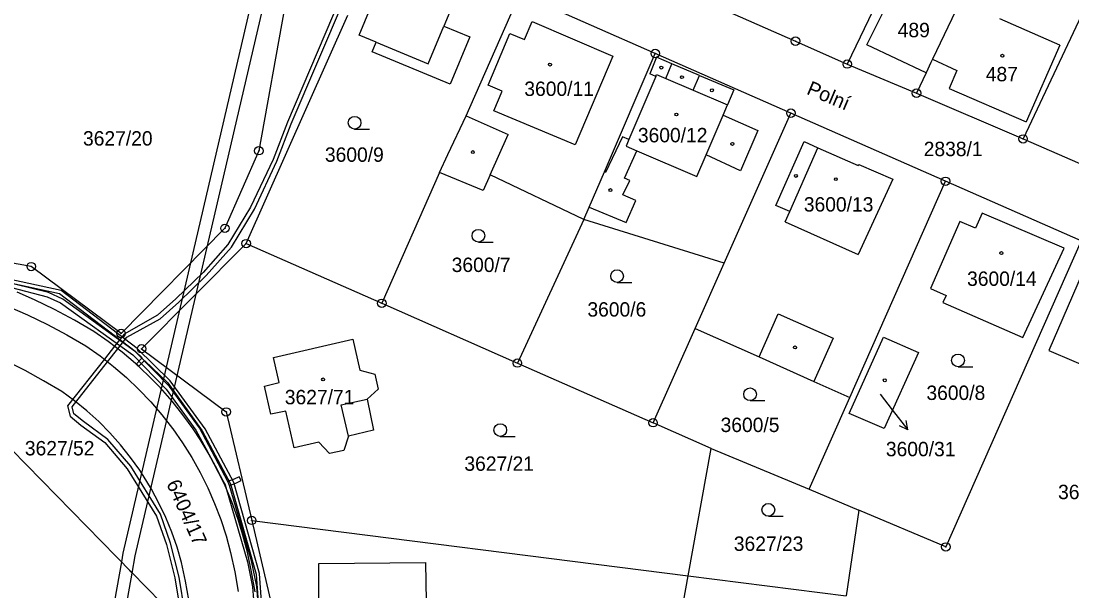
# Model space of a CAD drawing. Extents: x -644096 to -634268, y -1141430 to -1133463.
# Drawn here: x -640487.2 to -640363, y -1137901.6 to -1137834.3 of the extents above; entities that cross this region are included whole.
import ezdxf

# ---------------------------------------------------------------- set-up
doc = ezdxf.new("R2010")
doc.units = 0
for name, color, linetype in [('_CIVIL_CONSTRUCTION', 7, 'Continuous'), ('B_Hranice _3D', 7, 'Continuous'), ('M_Svah_Nasyp', 7, 'Continuous'), ('M_Svah_Zarez', 7, 'Continuous'), ('svrsek_osa_sjezdy', 7, 'Continuous'), ('svrsek_osa_VRT', 7, 'Continuous'), ('svrsek_popisy_VRT', 7, 'Continuous'), ('terminal_VRT', 7, 'Continuous')]:
    doc.layers.add(name, color=color, linetype=linetype)

msp = doc.modelspace()

# ---------------------------------------------------------------- linework, layer by layer
at = {"layer": '_CIVIL_CONSTRUCTION'}
for centre, radius in [((-640395.69, -1137836.67), 0.5), ((-640395.69, -1137836.67), 0.0303), ((-640412.25, -1137838.12), 0.5), ((-640412.25, -1137838.12), 0.0303), ((-640389.58, -1137839.37), 0.5), ((-640389.58, -1137839.37), 0.0303), ((-640381.4, -1137842.81), 0.5), ((-640381.4, -1137842.81), 0.0303), ((-640396.23, -1137845.18), 0.5), ((-640396.23, -1137845.18), 0.0303), ((-640368.82, -1137848.22), 0.5), ((-640368.82, -1137848.22), 0.0303), ((-640459.07, -1137849.61), 0.5), ((-640459.07, -1137849.61), 0.0303), ((-640377.98, -1137853.22), 0.5), ((-640377.98, -1137853.22), 0.0303), ((-640463.08, -1137858.78), 0.5), ((-640463.08, -1137858.78), 0.0303), ((-640460.57, -1137860.59), 0.5), ((-640460.57, -1137860.59), 0.0303), ((-640485.95, -1137863.3), 0.5), ((-640485.95, -1137863.3), 0.0303), ((-640444.55, -1137867.64), 0.5), ((-640444.55, -1137867.64), 0.0303), ((-640475.35, -1137871.2), 0.5), ((-640475.35, -1137871.2), 0.0303), ((-640472.92, -1137873.01), 0.5), ((-640472.92, -1137873.01), 0.0303), ((-640428.54, -1137874.7), 0.5), ((-640428.54, -1137874.7), 0.0303), ((-640462.93, -1137880.47), 0.5), ((-640462.93, -1137880.47), 0.0303), ((-640412.52, -1137881.75), 0.5), ((-640412.52, -1137881.75), 0.0303), ((-640459.92, -1137893.29), 0.5), ((-640459.92, -1137893.29), 0.0303), ((-640377.94, -1137896.43), 0.5), ((-640377.94, -1137896.43), 0.0303)]:
    msp.add_circle(centre, radius, dxfattribs=at)
at = {"layer": 'B_Hranice _3D'}
for points in [[(-640474.03, -1137899.51), (-640473.67, -1137897.48), (-640458.07, -1137830.4), (-640459.53, -1137830.19), (-640475.13, -1137897.18), (-640475.31, -1137898.2)], [(-640475.31, -1137898.2), (-640482.56, -1137938.79), (-640483.04, -1137941.26), (-640481.42, -1137940.8), (-640481.08, -1137939.07), (-640474.03, -1137899.51)]]:
    msp.add_lwpolyline(points, close=True, dxfattribs=at)
for points in [[(-640449.45, -1137831.6), (-640455.7, -1137846.25), (-640457.39, -1137850.66), (-640460.04, -1137856.27), (-640462.72, -1137860.71), (-640465.66, -1137864), (-640468.86, -1137867.13), (-640471.03, -1137869.06), (-640474.98, -1137871.27), (-640476.11, -1137872.71), (-640477.32, -1137874.23), (-640481.67, -1137879.74), (-640481.37, -1137880.97), (-640480.08, -1137882.02), (-640477.25, -1137884.1), (-640474.61, -1137887.2), (-640471.15, -1137892.79), (-640469.98, -1137896.13), (-640468.98, -1137900.09), (-640468.32, -1137904.14)], [(-640467.82, -1137904.08), (-640468.49, -1137899.99), (-640469.5, -1137895.99), (-640470.69, -1137892.57), (-640474.21, -1137886.9), (-640476.91, -1137883.74), (-640479.78, -1137881.62), (-640480.93, -1137880.69), (-640481.13, -1137879.86), (-640476.93, -1137874.54), (-640475.72, -1137873.01), (-640474.65, -1137871.65), (-640470.73, -1137869.47), (-640468.52, -1137867.49), (-640465.3, -1137864.34), (-640462.32, -1137861.01), (-640459.6, -1137856.51), (-640456.93, -1137850.86), (-640455.24, -1137846.43), (-640448.94, -1137831.68)], [(-640503.93, -1137861.87), (-640482.6, -1137866.48), (-640473.69, -1137873.29), (-640472.87, -1137874.1), (-640473.53, -1137874.78), (-640473.25, -1137875.06), (-640472.58, -1137874.38), (-640469.83, -1137877.05), (-640465.77, -1137882.7), (-640462.42, -1137888.98), (-640459.4, -1137899.64), (-640458.68, -1137909.55)], [(-640458.28, -1137909.55), (-640459, -1137899.58), (-640462.04, -1137888.82), (-640465.43, -1137882.48), (-640469.53, -1137876.79), (-640473.43, -1137872.99), (-640482.43, -1137866.11), (-640503.91, -1137861.47)], [(-640488.3, -1137865.79), (-640484.09, -1137866.86), (-640482.48, -1137867.58), (-640473.97, -1137873.74), (-640470.02, -1137877.8), (-640466.51, -1137882.61), (-640465.35, -1137884.8), (-640463.39, -1137888.49), (-640463.07, -1137889.09), (-640462.99, -1137889.36), (-640460.41, -1137898.2), (-640459.83, -1137901.14), (-640459.34, -1137907.12), (-640459.22, -1137909.52), (-640459.59, -1137918.5), (-640460.9, -1137924.35)], [(-640488.3, -1137865.79), (-640484.09, -1137866.86), (-640482.48, -1137867.58), (-640473.97, -1137873.74), (-640470.02, -1137877.8), (-640466.51, -1137882.61), (-640463.07, -1137889.09), (-640460.41, -1137898.2), (-640459.83, -1137901.14), (-640459.34, -1137907.12)], [(-640458.68, -1137909.55), (-640458.84, -1137907.08), (-640459.33, -1137901.08), (-640459.93, -1137898.08), (-640462.53, -1137889.16), (-640462.72, -1137888.69), (-640466.09, -1137882.35), (-640469.64, -1137877.48), (-640473.65, -1137873.36), (-640482.22, -1137867.14), (-640483.93, -1137866.38), (-640487.95, -1137865.36)], [(-640456.78, -1137909.71), (-640456.82, -1137909.21), (-640458.16, -1137909.32), (-640458.73, -1137909.28), (-640458.84, -1137907.08), (-640459.33, -1137901.08), (-640459.93, -1137898.08), (-640462.53, -1137889.16), (-640461.78, -1137888.89), (-640461.16, -1137888.59), (-640461.38, -1137888.15), (-640461.98, -1137888.43), (-640462.72, -1137888.69), (-640466.09, -1137882.35), (-640469.64, -1137877.48), (-640473.65, -1137873.36), (-640482.22, -1137867.14), (-640483.93, -1137866.38), (-640487.95, -1137865.36)]]:
    msp.add_lwpolyline(points, dxfattribs=at)
at = {"layer": 'M_Svah_Nasyp'}
for p, q in [((-640387.25, -1137837.09), (-640383.47, -1137829.48)), ((-640439.09, -1137839.34), (-640437.23, -1137834.88)), ((-640427.68, -1137836.48), (-640426.79, -1137834.36)), ((-640426.79, -1137834.36), (-640417.26, -1137838.42)), ((-640364.49, -1137837.13), (-640371.57, -1137834.03)), ((-640432, -1137841.88), (-640429.43, -1137835.75)), ((-640429.43, -1137835.75), (-640427.68, -1137836.48)), ((-640445.2, -1137836.79), (-640439.09, -1137839.34)), ((-640380.26, -1137840.42), (-640387.25, -1137837.09)), ((-640364.49, -1137837.13), (-640368.46, -1137846.21)), ((-640417.26, -1137838.42), (-640421.73, -1137848.93)), ((-640412.09, -1137838.57), (-640412.9, -1137840.54)), ((-640410.28, -1137839.34), (-640412.09, -1137838.57)), ((-640411.02, -1137841.08), (-640410.28, -1137839.34)), ((-640407.03, -1137840.72), (-640410.28, -1137839.34)), ((-640379.52, -1137838.79), (-640376.62, -1137840.13)), ((-640412.19, -1137840.84), (-640415.36, -1137848.29)), ((-640412.19, -1137840.84), (-640412.9, -1137840.54)), ((-640412.19, -1137840.84), (-640412.1, -1137840.62)), ((-640412.1, -1137840.62), (-640411.02, -1137841.08)), ((-640411.02, -1137841.08), (-640407.77, -1137842.47)), ((-640407.77, -1137842.47), (-640407.03, -1137840.72)), ((-640376.62, -1137840.13), (-640377.54, -1137842.24)), ((-640430.33, -1137842.59), (-640432, -1137841.88)), ((-640377.54, -1137842.24), (-640368.46, -1137846.21)), ((-640431.31, -1137844.91), (-640430.33, -1137842.59)), ((-640407.77, -1137842.47), (-640403.74, -1137844.18)), ((-640404.25, -1137845.39), (-640403.74, -1137844.18)), ((-640434.59, -1137845.48), (-640429.64, -1137847.68)), ((-640421.73, -1137848.93), (-640431.31, -1137844.91)), ((-640406.26, -1137850.09), (-640404.25, -1137845.39)), ((-640431.75, -1137852.44), (-640429.64, -1137847.68)), ((-640415.36, -1137848.29), (-640415.7, -1137849.08)), ((-640398.01, -1137856.07), (-640394.66, -1137848.53)), ((-640394.66, -1137848.53), (-640393.04, -1137849.25)), ((-640415.7, -1137849.08), (-640414.45, -1137849.61)), ((-640414.45, -1137849.61), (-640407.35, -1137852.65)), ((-640396.37, -1137856.8), (-640393.04, -1137849.25)), ((-640393.04, -1137849.25), (-640388.29, -1137851.36)), ((-640407.35, -1137852.65), (-640406.26, -1137850.09)), ((-640388.29, -1137851.36), (-640388.23, -1137851.23)), ((-640388.23, -1137851.23), (-640384.21, -1137852.99)), ((-640384.21, -1137852.99), (-640388.3, -1137861.89)), ((-640396.37, -1137856.8), (-640398.01, -1137856.07)), ((-640396.91, -1137858.03), (-640396.37, -1137856.8)), ((-640396.91, -1137858.03), (-640388.3, -1137861.89)), ((-640399.99, -1137873.98), (-640397.73, -1137868.89)), ((-640397.73, -1137868.89), (-640391.24, -1137871.77)), ((-640391.24, -1137871.77), (-640393.51, -1137876.86)), ((-640449.34, -1137879.65), (-640446.3, -1137878.98)), ((-640448.5, -1137883.32), (-640449.34, -1137879.65))]:
    msp.add_line(p, q, dxfattribs=at)
for points in [[(-640407.03, -1137840.72), (-640402.99, -1137842.42), (-640403.74, -1137844.18)], [(-640404.25, -1137845.39), (-640400.15, -1137847.23), (-640402.19, -1137851.97), (-640406.26, -1137850.09)], [(-640415.36, -1137848.29), (-640416.13, -1137847.97), (-640418.12, -1137852.18), (-640418.27, -1137852.11)], [(-640420.07, -1137856.29), (-640415.69, -1137858.11), (-640414.55, -1137855.49), (-640416.1, -1137854.83), (-640415.27, -1137853.13), (-640415.89, -1137852.86), (-640414.45, -1137849.61)]]:
    msp.add_lwpolyline(points, dxfattribs=at)
at = {"layer": 'M_Svah_Zarez'}
for centre in [(-640371.26, -1137838.39), (-640424.69, -1137839.43), (-640411.54, -1137839.78), (-640409.1, -1137840.92), (-640405.57, -1137842.47), (-640409.76, -1137845.33), (-640433.8, -1137849.77), (-640403.15, -1137848.81), (-640395.65, -1137852.58), (-640390.93, -1137852.97), (-640417.55, -1137854.26), (-640371.38, -1137861.71), (-640395.75, -1137872.85), (-640451.49, -1137876.63), (-640385.15, -1137876.74)]:
    msp.add_circle(centre, 0.175, dxfattribs=at)
at = {"layer": 'svrsek_osa_sjezdy'}
for p, q in [((-640447.77, -1137847.06), (-640446.02, -1137847.06)), ((-640433.14, -1137860.41), (-640431.39, -1137860.41)), ((-640416.76, -1137865.18), (-640415.01, -1137865.18)), ((-640376.5, -1137875.14), (-640374.75, -1137875.14)), ((-640401.05, -1137879.14), (-640399.3, -1137879.14)), ((-640430.56, -1137883.37), (-640428.81, -1137883.37)), ((-640398.9, -1137892.79), (-640397.15, -1137892.79))]:
    msp.add_line(p, q, dxfattribs=at)
for centre in [(-640447.77, -1137846.31), (-640433.14, -1137859.66), (-640416.76, -1137864.43), (-640376.5, -1137874.39), (-640401.05, -1137878.39), (-640430.56, -1137882.62), (-640398.9, -1137892.04)]:
    msp.add_circle(centre, 0.75, dxfattribs=at)
at = {"layer": 'svrsek_popisy_VRT'}
for p, q in [((-640385.71, -1137878.39), (-640384.26, -1137880.22)), ((-640384.26, -1137880.22), (-640382.41, -1137882.58)), ((-640382.41, -1137882.58), (-640382.63, -1137881.49)), ((-640382.41, -1137882.58), (-640383.42, -1137882.1))]:
    msp.add_line(p, q, dxfattribs=at)
at = {"layer": 'terminal_VRT'}
for p, q in [((-640358.1, -1137825.48), (-640368.82, -1137848.22)), ((-640412.25, -1137838.12), (-640428.26, -1137831.07)), ((-640460.57, -1137860.59), (-640448.55, -1137833.6)), ((-640396.23, -1137845.18), (-640412.25, -1137838.12)), ((-640389.58, -1137839.37), (-640381.4, -1137842.81)), ((-640381.4, -1137842.81), (-640368.82, -1137848.22)), ((-640404.12, -1137862.9), (-640396.23, -1137845.18)), ((-640377.98, -1137853.22), (-640396.23, -1137845.18)), ((-640368.82, -1137848.22), (-640361.47, -1137851.38)), ((-640437.72, -1137852.19), (-640444.55, -1137867.64)), ((-640389.26, -1137878.75), (-640377.98, -1137853.22)), ((-640361.96, -1137860.27), (-640377.98, -1137853.22)), ((-640420.69, -1137857.73), (-640428.54, -1137874.7)), ((-640404.12, -1137862.9), (-640420.69, -1137857.73)), ((-640460.57, -1137860.59), (-640444.55, -1137867.64)), ((-640361.96, -1137860.27), (-640377.94, -1137896.43)), ((-640407.56, -1137870.62), (-640404.12, -1137862.9)), ((-640444.55, -1137867.64), (-640428.54, -1137874.7)), ((-640412.52, -1137881.75), (-640407.56, -1137870.62)), ((-640428.54, -1137874.7), (-640412.52, -1137881.75)), ((-640394.06, -1137889.61), (-640389.26, -1137878.75)), ((-640405.64, -1137884.78), (-640412.52, -1137881.75)), ((-640408.38, -1137899.84), (-640405.64, -1137884.78)), ((-640405.64, -1137884.78), (-640394.06, -1137889.61)), ((-640394.06, -1137889.61), (-640388.22, -1137892.08)), ((-640388.22, -1137892.08), (-640389.71, -1137902.21)), ((-640377.94, -1137896.43), (-640388.22, -1137892.08)), ((-640459.92, -1137893.29), (-640408.38, -1137899.84)), ((-640459.92, -1137893.29), (-640454.66, -1137915.76)), ((-640411.55, -1137917.25), (-640408.38, -1137899.84)), ((-640408.38, -1137899.84), (-640389.71, -1137902.21))]:
    msp.add_line(p, q, dxfattribs=at)
for points in [[(-640379.85, -1137818.98), (-640382.01, -1137823.55), (-640389.58, -1137839.37)], [(-640370.78, -1137820.55), (-640371.49, -1137822.03), (-640374.03, -1137827.33), (-640379.52, -1137838.79), (-640379.7, -1137839.17), (-640380.26, -1137840.42), (-640381.4, -1137842.81)], [(-640440.31, -1137827.85), (-640435.18, -1137829.99), (-640437.23, -1137834.88), (-640434.16, -1137836.16), (-640436.47, -1137841.75), (-640445.68, -1137837.94), (-640445.2, -1137836.79), (-640447.23, -1137835.94), (-640442.93, -1137825.54), (-640439.88, -1137826.81), (-640440.31, -1137827.85)], [(-640437.72, -1137852.19), (-640436.77, -1137850.04), (-640434.59, -1137845.48), (-640428.26, -1137831.07)], [(-640456.03, -1137832.75), (-640459.07, -1137849.61), (-640463.08, -1137858.78), (-640475.35, -1137871.2), (-640485.95, -1137863.3), (-640493.69, -1137861.9)], [(-640404.81, -1137832.64), (-640395.69, -1137836.67), (-640389.58, -1137839.37)], [(-640420.69, -1137857.73), (-640420.07, -1137856.29), (-640418.27, -1137852.11), (-640412.25, -1137838.12)], [(-640420.69, -1137857.73), (-640431.75, -1137852.44), (-640432.58, -1137854.31), (-640437.72, -1137852.19)], [(-640373.65, -1137857), (-640374.43, -1137858.78), (-640376.28, -1137857.97), (-640379.75, -1137865.9), (-640377.91, -1137866.71), (-640378.28, -1137867.56), (-640368.84, -1137871.69)], [(-640368.84, -1137871.69), (-640363.95, -1137861.13), (-640373.65, -1137857)], [(-640460.57, -1137860.59), (-640472.92, -1137873.01), (-640462.93, -1137880.47), (-640459.92, -1137893.29)], [(-640579.64, -1137863.43), (-640495.4, -1137877.68), (-640470.58, -1137903.03), (-640472.94, -1137927.59), (-640476.14, -1137939.3)], [(-640365.77, -1137873.21), (-640359.85, -1137875.75), (-640359.46, -1137874.83), (-640353.33, -1137877.47), (-640349.32, -1137867.99), (-640361.34, -1137862.92), (-640365.77, -1137873.21)], [(-640459.52, -1137901.73), (-640459.93, -1137899.37), (-640460.43, -1137897.03), (-640460.95, -1137895.03), (-640461.56, -1137893.05), (-640462.26, -1137891.11), (-640463.06, -1137889.2), (-640463.95, -1137887.33), (-640464.93, -1137885.51), (-640466, -1137883.74), (-640466.83, -1137882.48), (-640468.04, -1137880.8), (-640469.33, -1137879.19), (-640470.7, -1137877.63), (-640472.14, -1137876.15), (-640473.65, -1137874.74), (-640475.23, -1137873.4), (-640476.87, -1137872.14), (-640478.57, -1137870.96), (-640480.86, -1137869.63), (-640483.19, -1137868.39), (-640485.57, -1137867.24), (-640487.61, -1137866.34)], [(-640488.76, -1137867.97), (-640486.38, -1137869.02), (-640484.04, -1137870.15), (-640481.74, -1137871.37), (-640479.49, -1137872.68), (-640477.83, -1137873.85), (-640476.24, -1137875.09), (-640474.7, -1137876.42), (-640473.24, -1137877.82), (-640471.84, -1137879.29), (-640470.52, -1137880.82), (-640469.28, -1137882.42), (-640469.24, -1137882.48), (-640468.08, -1137884.14), (-640467, -1137885.85), (-640466.01, -1137887.62), (-640465.11, -1137889.44), (-640464.3, -1137891.29), (-640463.58, -1137893.19), (-640462.95, -1137895.11), (-640462.42, -1137897.07), (-640461.91, -1137899.38), (-640461.5, -1137901.7)], [(-640407.56, -1137870.62), (-640399.99, -1137873.98), (-640393.51, -1137876.86), (-640389.26, -1137878.75)], [(-640457.66, -1137880.75), (-640458.4, -1137877.42), (-640456.66, -1137877.01), (-640457.33, -1137874.04), (-640447.96, -1137871.89), (-640447.14, -1137875.52), (-640445.39, -1137876.02), (-640444.99, -1137877.78), (-640446.3, -1137878.98), (-640445.54, -1137882.61), (-640448.5, -1137883.32), (-640449.02, -1137885.02), (-640450.73, -1137885.39), (-640452, -1137884.05), (-640454.92, -1137884.7), (-640455.9, -1137880.37), (-640457.66, -1137880.75)], [(-640381.18, -1137873.44), (-640385.22, -1137882.45), (-640389.37, -1137880.66), (-640385.28, -1137871.64), (-640381.18, -1137873.44)], [(-640467.35, -1137902.67), (-640467.73, -1137900.46), (-640468.21, -1137898.27), (-640468.73, -1137896.46), (-640469.35, -1137894.68), (-640470.07, -1137892.94), (-640470.87, -1137891.24), (-640471.76, -1137889.58), (-640472.74, -1137887.97), (-640473.14, -1137887.37), (-640474.23, -1137885.84), (-640475.41, -1137884.37), (-640476.66, -1137882.96), (-640477.99, -1137881.62), (-640479.38, -1137880.35), (-640480.84, -1137879.16), (-640482.36, -1137878.05), (-640484.49, -1137876.78), (-640486.67, -1137875.59), (-640488.89, -1137874.49)], [(-640439.32, -1137902.87), (-640441.26, -1137902.9), (-640441.25, -1137914.74), (-640446.87, -1137914.74), (-640446.88, -1137913.3), (-640452.97, -1137913.25), (-640452.99, -1137902.64), (-640452, -1137902.61), (-640451.97, -1137898.4), (-640439.38, -1137898.27), (-640439.32, -1137902.87)]]:
    msp.add_lwpolyline(points, dxfattribs=at)

# ---------------------------------------------------------------- texts
at = {"layer": 'svrsek_osa_VRT'}
for s, p in [('489', (-640383.62, -1137836.2)), ('487', (-640373.22, -1137841.41)), ('3600/11', (-640427.72, -1137843.14)), ('3627/20', (-640479.84, -1137849)), ('3600/12', (-640414.31, -1137848.62)), ('2838/1', (-640380.55, -1137850.25)), ('3600/9', (-640451.27, -1137850.92)), ('3600/13', (-640394.71, -1137856.8)), ('3600/7', (-640436.3, -1137863.94)), ('3600/14', (-640375.43, -1137865.58)), ('3600/6', (-640420.27, -1137869.21)), ('3627/71', (-640456.01, -1137879.57)), ('3600/8', (-640380.23, -1137879.06)), ('3600/5', (-640404.54, -1137882.85)), ('3627/52', (-640486.71, -1137885.61)), ('3600/31', (-640385.02, -1137885.71)), ('3627/21', (-640434.8, -1137887.43)), ('3600/4', (-640364.68, -1137890.78)), ('3627/23', (-640402.98, -1137896.89))]:
    msp.add_text(s, height=1.7, dxfattribs=at).set_placement(p)
msp.add_text('6404/17', height=1.7, rotation=294, dxfattribs=at).set_placement((-640470.03, -1137888.93))
at = {"layer": 'svrsek_popisy_VRT'}
msp.add_text('Polní', height=1.7, rotation=337, dxfattribs=at).set_placement((-640394.49, -1137842.87))

doc.saveas('drawing.dxf')
